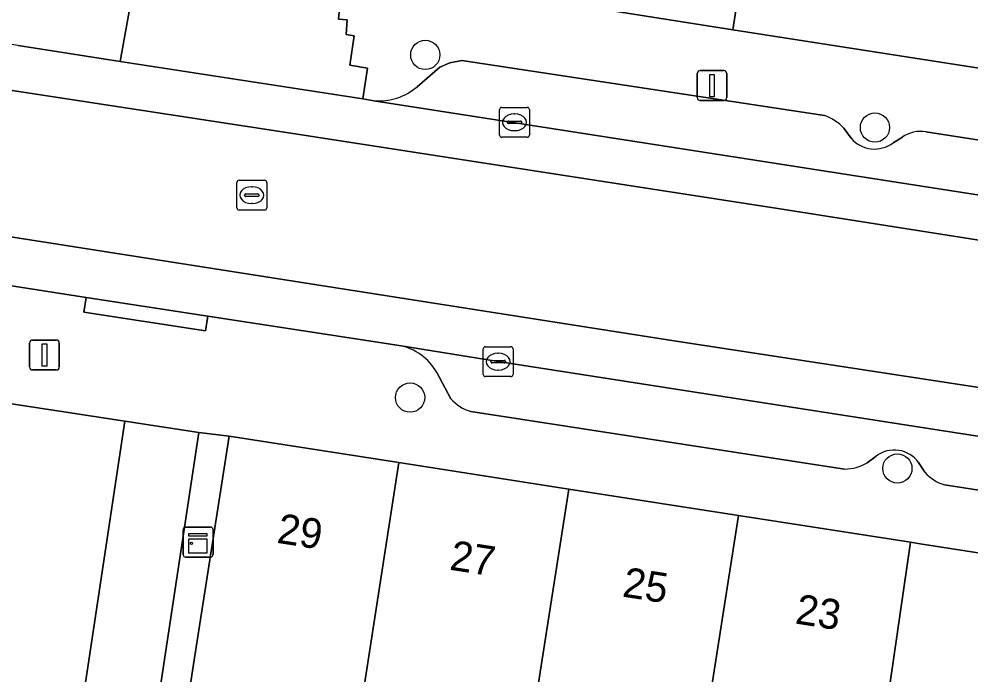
# Model space of a CAD drawing. Extents: x 162172 to 163187, y 382874 to 383685.
# Drawn here: x 162601.82 to 162633.67, y 383318.84 to 383340.79 of the extents above; entities that cross this region are included whole.
import ezdxf

# ---------------------------------------------------------------- set-up
doc = ezdxf.new("R2010")
doc.units = 0
for name, color, linetype in [('IMGEO_Boom', 7, 'Continuous'), ('IMGEO_Erf', 7, 'Continuous'), ('IMGEO_Kast', 7, 'Continuous'), ('IMGEO_Kolk', 7, 'Continuous'), ('IMGEO_Lichtmast', 7, 'Continuous'), ('IMGEO_Pand', 7, 'Continuous'), ('IMGEO_Pand_nummerreeks', 7, 'Continuous'), ('IMGEO_Parkeervlak_open', 7, 'Continuous'), ('IMGEO_Rijbaan_lokaal_gesloten', 7, 'Continuous'), ('IMGEO_Rijbaan_lokaal_open', 7, 'Continuous'), ('IMGEO_Rioolput', 7, 'Continuous'), ('IMGEO_Voetpad_open', 7, 'Continuous')]:
    doc.layers.add(name, color=color, linetype=linetype)

msp = doc.modelspace()

# ---------------------------------------------------------------- linework, layer by layer
at = {"layer": 'IMGEO_Boom'}
for centre in [(162615.409, 383339.591), (162630.456, 383337.16), (162614.9, 383328.125), (162631.206, 383325.752)]:
    msp.add_circle(centre, 0.489, dxfattribs=at)
at = {"layer": 'IMGEO_Erf'}
msp.add_lwpolyline([(162634.846, 383342.088), (162630.546, 383342.765), (162626.173, 383343.453), (162625.697, 383340.429), (162681.225, 383331.781)], dxfattribs=at)
at = {"layer": 'IMGEO_Kast'}
for p, q in [((162607.306, 383322.862), (162607.306, 383323.703)), ((162607.306, 383323.703), (162607.306, 383322.862)), ((162607.381, 383323.787), (162608.222, 383323.787)), ((162608.222, 383323.787), (162607.381, 383323.787)), ((162608.306, 383323.712), (162608.306, 383322.871)), ((162608.306, 383322.871), (162608.306, 383323.712)), ((162608.231, 383322.787), (162607.39, 383322.787)), ((162607.39, 383322.787), (162608.231, 383322.787))]:
    msp.add_line(p, q, dxfattribs=at)
for points in [[(162607.501, 383323.577), (162608.101, 383323.577), (162608.101, 383323.492), (162607.501, 383323.492), (162607.501, 383323.577)], [(162607.501, 383323.402), (162608.101, 383323.402), (162608.101, 383322.913), (162607.501, 383322.913), (162607.501, 383323.402)]]:
    msp.add_lwpolyline(points, dxfattribs=at)
msp.add_circle((162607.585, 383323.251), 0.0377, dxfattribs=at)
for centre, start, end in [((162607.384, 383323.709), 92.4484, 184.2845), ((162607.384, 383323.709), 92.4484, 184.2845), ((162608.228, 383323.709), 2.4484, 94.2845), ((162608.228, 383323.709), 2.4484, 94.2845), ((162607.384, 383322.865), 182.4484, 274.2845), ((162607.384, 383322.865), 182.4484, 274.2845), ((162608.228, 383322.865), 272.4484, 4.2845), ((162608.228, 383322.865), 272.4484, 4.2845)]:
    msp.add_arc(centre, 0.0779, start, end, dxfattribs=at)
at = {"layer": 'IMGEO_Kolk'}
for p, q in [((162617.893, 383336.909), (162617.893, 383337.761)), ((162617.968, 383337.835), (162618.82, 383337.835)), ((162618.894, 383337.761), (162618.894, 383336.909)), ((162618.195, 383337.378), (162618.593, 383337.378)), ((162618.381, 383337.615), (162618.406, 383337.615)), ((162618.152, 383337.329), (162618.152, 383337.341)), ((162618.59, 383337.292), (162618.192, 383337.292)), ((162618.404, 383337.055), (162618.379, 383337.055)), ((162618.636, 383337.341), (162618.636, 383337.329)), ((162618.82, 383336.835), (162617.968, 383336.835)), ((162617.348, 383328.899), (162617.348, 383329.751)), ((162617.423, 383329.825), (162618.275, 383329.825)), ((162618.349, 383329.751), (162618.349, 383328.899)), ((162617.836, 383329.605), (162617.861, 383329.605)), ((162617.607, 383329.319), (162617.607, 383329.331)), ((162618.045, 383329.282), (162617.647, 383329.282)), ((162617.65, 383329.368), (162618.048, 383329.368)), ((162618.091, 383329.331), (162618.091, 383329.319)), ((162618.275, 383328.825), (162617.423, 383328.825)), ((162617.859, 383329.045), (162617.834, 383329.045))]:
    msp.add_line(p, q, dxfattribs=at)
for points in [[(162617.893, 383336.909), (162617.893, 383337.761)], [(162617.968, 383337.835), (162618.82, 383337.835)], [(162618.894, 383337.761), (162618.894, 383336.909)], [(162618.82, 383336.835), (162617.968, 383336.835)], [(162617.348, 383328.899), (162617.348, 383329.751)], [(162617.423, 383329.825), (162618.275, 383329.825)], [(162618.349, 383329.751), (162618.349, 383328.899)], [(162618.275, 383328.825), (162617.423, 383328.825)]]:
    msp.add_lwpolyline(points, dxfattribs=at)
for centre, radius, start, end in [((162617.97, 383337.759), 0.0765, 91.552, 178.448), ((162617.97, 383337.759), 0.0765, 91.552, 178.448), ((162618.818, 383337.759), 0.0765, 1.552, 88.448), ((162618.818, 383337.759), 0.0765, 1.552, 88.448), ((162618.192, 383337.338), 0.0403, 85.8775, 175.7526), ((162618.597, 383337.34), 0.0386, 1.7309, 96.639), ((162618.189, 383337.328), 0.0366, 178.938, 274.7102), ((162618.593, 383337.335), 0.043, 264.8664, 352.4533), ((162617.97, 383336.911), 0.0765, 181.552, 268.448), ((162617.97, 383336.911), 0.0765, 181.552, 268.448), ((162618.818, 383336.911), 0.0765, 271.552, 358.448), ((162618.818, 383336.911), 0.0765, 271.552, 358.448), ((162617.425, 383329.749), 0.0765, 91.552, 178.448), ((162617.425, 383329.749), 0.0765, 91.552, 178.448), ((162618.273, 383329.749), 0.0765, 1.552, 88.448), ((162618.273, 383329.749), 0.0765, 1.552, 88.448), ((162617.647, 383329.328), 0.0403, 85.8775, 175.7526), ((162617.644, 383329.318), 0.0366, 178.938, 274.7102), ((162618.048, 383329.325), 0.043, 264.8664, 352.4533), ((162618.052, 383329.33), 0.0386, 1.7309, 96.639), ((162617.425, 383328.901), 0.0765, 181.552, 268.448), ((162617.425, 383328.901), 0.0765, 181.552, 268.448), ((162618.273, 383328.901), 0.0765, 271.552, 358.448), ((162618.273, 383328.901), 0.0765, 271.552, 358.448)]:
    msp.add_arc(centre, radius, start, end, dxfattribs=at)
for centre, major_axis, ratio, start_param, end_param in [((162618.38, 383337.335), (-0.387, 0.002), 0.722429, 4.712389, 7.853982), ((162618.405, 383337.335), (-0.39, 0.002), 0.717154, 1.570796, 4.712389), ((162617.835, 383329.325), (-0.387, 0.002), 0.722429, 4.712389, 7.853982), ((162617.86, 383329.325), (-0.39, 0.002), 0.717154, 1.570796, 4.712389)]:
    msp.add_ellipse(centre, major_axis=major_axis, ratio=ratio, start_param=start_param, end_param=end_param, dxfattribs=at)
at = {"layer": 'IMGEO_Lichtmast'}
for p, q in [((162624.509, 383338.163), (162624.509, 383338.963)), ((162624.509, 383338.963), (162624.509, 383338.163)), ((162624.609, 383339.063), (162625.399, 383339.063)), ((162625.399, 383339.063), (162624.609, 383339.063)), ((162625.499, 383338.963), (162625.499, 383338.163)), ((162625.499, 383338.163), (162625.499, 383338.963)), ((162625.399, 383338.063), (162624.609, 383338.063)), ((162624.609, 383338.063), (162625.399, 383338.063)), ((162602.271, 383330.048), (162603.061, 383330.048)), ((162603.061, 383330.048), (162602.271, 383330.048)), ((162602.171, 383329.148), (162602.171, 383329.948)), ((162602.171, 383329.948), (162602.171, 383329.148)), ((162603.161, 383329.948), (162603.161, 383329.148)), ((162603.161, 383329.148), (162603.161, 383329.948)), ((162603.061, 383329.048), (162602.271, 383329.048)), ((162602.271, 383329.048), (162603.061, 383329.048))]:
    msp.add_line(p, q, dxfattribs=at)
for points in [[(162624.929, 383338.938), (162625.079, 383338.938), (162625.079, 383338.188), (162624.929, 383338.188), (162624.929, 383338.938)], [(162602.591, 383329.923), (162602.741, 383329.923), (162602.741, 383329.173), (162602.591, 383329.173), (162602.591, 383329.923)]]:
    msp.add_lwpolyline(points, dxfattribs=at)
for centre, start, end in [((162624.609, 383338.963), 90, 180), ((162624.609, 383338.963), 90, 180), ((162625.399, 383338.963), 0, 90), ((162625.399, 383338.963), 360, 90), ((162624.609, 383338.163), 180, 270), ((162624.609, 383338.163), 180, 270), ((162625.399, 383338.163), 270, 0), ((162625.399, 383338.163), 270, 0), ((162602.271, 383329.948), 90, 180), ((162602.271, 383329.948), 90, 180), ((162603.061, 383329.948), 0, 90), ((162603.061, 383329.948), 360, 90), ((162602.271, 383329.148), 180, 270), ((162602.271, 383329.148), 180, 270), ((162603.061, 383329.148), 270, 0), ((162603.061, 383329.148), 270, 0)]:
    msp.add_arc(centre, 0.1, start, end, dxfattribs=at)
at = {"layer": 'IMGEO_Pand'}
for points in [[(162626.173, 383343.453), (162628.464, 383357.917), (162628.141, 383357.968), (162628.514, 383360.377), (162625.434, 383360.861), (162624.173, 383352.718), (162625.297, 383352.542), (162624.686, 383348.66), (162622.318, 383349.033), (162621.104, 383341.152), (162625.697, 383340.429)], [(162614.527, 383325.947), (162608.843, 383326.831), (162607.691, 383319.421), (162607.099, 383315.555), (162612.77, 383314.672), (162613.372, 383318.538)], [(162620.208, 383325.063), (162614.527, 383325.947), (162613.372, 383318.538), (162619.053, 383317.654)], [(162625.889, 383324.179), (162620.208, 383325.063), (162619.053, 383317.654), (162618.577, 383314.443), (162624.242, 383313.603), (162624.34, 383314.235), (162624.735, 383316.771)], [(162631.649, 383323.283), (162625.889, 383324.179), (162624.735, 383316.771), (162624.34, 383314.235), (162629.134, 383313.525), (162629.797, 383313.427), (162630.208, 383313.366), (162630.867, 383317.903)], [(162640.21, 383321.951), (162631.965, 383323.234), (162631.649, 383323.283), (162630.867, 383317.903), (162631.183, 383317.854), (162632.069, 383317.716), (162637.013, 383316.947), (162636.521, 383313.858), (162638.892, 383313.48), (162639.374, 383316.579)]]:
    msp.add_lwpolyline(points, close=True, dxfattribs=at)
at = {"layer": 'IMGEO_Parkeervlak_open'}
for points in [[(162628.763, 383337.558), (162616.63, 383339.398), (162616.234, 383339.327), (162615.897, 383339.183), (162615.139, 383338.525)], [(162613.69, 383338.058), (162650.713, 383332.282), (162650.594, 383332.335)], [(162629.662, 383336.799), (162629.418, 383337.135)], [(162631.372, 383336.836), (162631.065, 383336.649)], [(162640.43, 383335.732), (162632.157, 383337.021)], [(162694.423, 383317.323), (162690.471, 383318.089), (162666.895, 383322.156), (162640.05, 383325.87), (162617.849, 383329.326), (162614.538, 383329.866)], [(162615.795, 383328.961), (162616.261, 383328.085)], [(162616.936, 383327.662), (162629.438, 383325.73)], [(162630.194, 383325.943), (162630.494, 383326.163)], [(162631.918, 383325.949), (162632.128, 383325.626)], [(162632.784, 383325.209), (162648.591, 383322.748)]]:
    msp.add_lwpolyline(points, dxfattribs=at)
msp.add_lwpolyline([(162605.35, 383327.337), (162600.021, 383328.154), (162596.417, 383304.853), (162601.843, 383304.032), (162602.451, 383308.062)], close=True, dxfattribs=at)
for centre, radius, start, end in [((162613.852, 383340.036), 1.984, 265.3078, 310.4195), ((162628.29, 383336.107), 1.527, 42.3492, 71.942), ((162631.996, 383335.945), 1.088, 81.5028, 125.0189), ((162630.444, 383337.474), 1.033, 220.8042, 306.9907), ((162614.198, 383328.068), 1.83, 29.2133, 79.2813), ((162617.29, 383328.978), 1.362, 220.9279, 254.9241), ((162631.102, 383325.364), 1.004, 35.6255, 127.2815), ((162629.409, 383327.283), 1.553, 271.0859, 300.3841), ((162633.118, 383326.458), 1.293, 220.0673, 255.0469)]:
    msp.add_arc(centre, radius, start, end, dxfattribs=at)
at = {"layer": 'IMGEO_Rijbaan_lokaal_gesloten'}
for points in [[(162563.724, 383351.569), (162563.062, 383352.332), (162555.711, 383360.865), (162555.161, 383361.47), (162552.634, 383364.406), (162542.748, 383375.831), (162540.068, 383378.956), (162539.62, 383379.468), (162531.623, 383388.636), (162530.178, 383390.309), (162529.068, 383389.331), (162532.979, 383384.867), (162547.857, 383367.645), (162564.078, 383348.944), (162566.493, 383346.567), (162567.778, 383345.671), (162569.764, 383344.268), (162572.023, 383343.216), (162574.438, 383342.515), (162592.762, 383339.748), (162610.619, 383337.021), (162627.21, 383334.45), (162667.305, 383328.139)], [(162643.197, 383327.047), (162623.802, 383330.008), (162597.474, 383334.138), (162578.157, 383337.021), (162570.367, 383338.424), (162567.875, 383339.515), (162565.772, 383340.762), (162563.747, 383342.242), (162561.721, 383344.034), (162553.621, 383353.151), (162547.078, 383360.866), (162530.019, 383380.581), (162525.302, 383386.015), (162524.132, 383384.985), (162526.275, 383382.59), (162530.552, 383377.712), (162533.37, 383374.43), (162533.509, 383374.259), (162556.137, 383348.129), (162559.274, 383344.525)], [(162667.305, 383328.139), (162627.21, 383334.45), (162610.619, 383337.021), (162592.762, 383339.748), (162574.438, 383342.515), (162572.023, 383343.216), (162569.764, 383344.268), (162567.778, 383345.671), (162566.493, 383346.567), (162564.078, 383348.944), (162547.857, 383367.645)], [(162701.209, 383324.364), (162695.256, 383325.416), (162667.234, 383329.74), (162654.358, 383331.729), (162650.713, 383332.282), (162613.69, 383338.058), (162613.319, 383338.115), (162605.204, 383339.371), (162601.788, 383339.9), (162574.971, 383344.078), (162574.184, 383344.194), (162573.598, 383344.329), (162573.305, 383344.396)], [(162561.721, 383344.034), (162563.747, 383342.242), (162565.772, 383340.762), (162567.875, 383339.515), (162570.367, 383338.424), (162578.157, 383337.021), (162597.474, 383334.138), (162623.802, 383330.008), (162643.197, 383327.047)], [(162572.334, 383336.354), (162582.593, 383334.79), (162596.519, 383332.638), (162599.695, 383332.15), (162604.062, 383331.476), (162608.129, 383330.849), (162614.538, 383329.866), (162617.849, 383329.326), (162640.05, 383325.87), (162666.895, 383322.156), (162690.471, 383318.089), (162694.423, 383317.323)]]:
    msp.add_lwpolyline(points, dxfattribs=at)
at = {"layer": 'IMGEO_Rijbaan_lokaal_open'}
msp.add_lwpolyline([(162607.835, 383326.956), (162605.35, 383327.337), (162602.451, 383308.062), (162601.843, 383304.032), (162604.307, 383303.658)], close=True, dxfattribs=at)
at = {"layer": 'IMGEO_Rioolput'}
for p, q in [((162609.104, 383334.47), (162609.104, 383335.322)), ((162609.179, 383335.396), (162610.031, 383335.396)), ((162609.592, 383335.176), (162609.617, 383335.176)), ((162610.105, 383335.322), (162610.105, 383334.47)), ((162609.363, 383334.89), (162609.363, 383334.902)), ((162609.801, 383334.853), (162609.403, 383334.853)), ((162609.406, 383334.939), (162609.804, 383334.939)), ((162609.847, 383334.902), (162609.847, 383334.89)), ((162609.615, 383334.616), (162609.59, 383334.616)), ((162610.031, 383334.396), (162609.179, 383334.396))]:
    msp.add_line(p, q, dxfattribs=at)
for points in [[(162609.104, 383334.47), (162609.104, 383335.322)], [(162609.179, 383335.396), (162610.031, 383335.396)], [(162610.105, 383335.322), (162610.105, 383334.47)], [(162610.031, 383334.396), (162609.179, 383334.396)]]:
    msp.add_lwpolyline(points, dxfattribs=at)
for centre, radius, start, end in [((162609.181, 383335.32), 0.0765, 91.552, 178.448), ((162609.181, 383335.32), 0.0765, 91.552, 178.448), ((162610.029, 383335.32), 0.0765, 1.552, 88.448), ((162610.029, 383335.32), 0.0765, 1.552, 88.448), ((162609.403, 383334.899), 0.0403, 85.8775, 175.7526), ((162609.4, 383334.889), 0.0366, 178.938, 274.7102), ((162609.804, 383334.896), 0.043, 264.8664, 352.4533), ((162609.808, 383334.901), 0.0386, 1.7309, 96.639), ((162609.181, 383334.472), 0.0765, 181.552, 268.448), ((162609.181, 383334.472), 0.0765, 181.552, 268.448), ((162610.029, 383334.472), 0.0765, 271.552, 358.448), ((162610.029, 383334.472), 0.0765, 271.552, 358.448)]:
    msp.add_arc(centre, radius, start, end, dxfattribs=at)
for centre, major_axis, ratio, start_param, end_param in [((162609.591, 383334.896), (-0.387, 0.002), 0.722429, 4.712389, 7.853982), ((162609.616, 383334.896), (-0.39, 0.002), 0.717154, 1.570796, 4.712389)]:
    msp.add_ellipse(centre, major_axis=major_axis, ratio=ratio, start_param=start_param, end_param=end_param, dxfattribs=at)
at = {"layer": 'IMGEO_Voetpad_open'}
for points in [[(162601.788, 383339.9), (162605.204, 383339.371), (162605.947, 383343.542), (162600.381, 383344.427), (162594.709, 383345.33), (162589.037, 383346.232), (162583.364, 383347.134), (162577.691, 383348.037)], [(162625.697, 383340.429), (162621.104, 383341.152), (162616.662, 383341.851), (162612.113, 383342.567), (162612.007, 383341.781), (162612.337, 383341.748), (162612.287, 383341.301), (162612.552, 383341.243), (162612.505, 383340.791), (162612.792, 383340.762), (162612.758, 383340.271), (162613.024, 383340.229), (162612.88, 383339.249), (162613.475, 383339.146), (162613.319, 383338.115), (162613.69, 383338.058)], [(162707.156, 383322.944), (162707.317, 383323.417), (162714.458, 383320.909), (162714.598, 383324.993), (162710.992, 383326.273), (162707.584, 383327.496), (162694.994, 383329.543), (162690.373, 383330.294), (162686.082, 383330.991), (162681.225, 383331.781), (162625.697, 383340.429)], [(162561.79, 383339.486), (162561.442, 383339.128), (162561.038, 383339.521), (162556.113, 383335.67), (162556.601, 383335.185), (162558.721, 383333.081), (162560.782, 383334.228), (162570.27, 383332.718), (162576, 383331.826), (162581.73, 383330.933), (162587.461, 383330.041), (162593.192, 383329.148), (162599.144, 383328.221), (162600.021, 383328.154), (162605.35, 383327.337), (162607.835, 383326.956), (162608.843, 383326.831), (162614.527, 383325.947), (162620.208, 383325.063), (162625.889, 383324.179), (162631.649, 383323.283), (162631.965, 383323.234), (162640.21, 383321.951)], [(162615.139, 383338.525), (162615.897, 383339.183), (162616.234, 383339.327), (162616.63, 383339.398), (162628.763, 383337.558)], [(162629.418, 383337.135), (162629.662, 383336.799)], [(162631.065, 383336.649), (162631.372, 383336.836)], [(162632.157, 383337.021), (162640.43, 383335.732)], [(162614.538, 383329.866), (162608.129, 383330.849), (162608.053, 383330.355), (162603.986, 383330.983), (162604.062, 383331.476), (162599.695, 383332.15)], [(162616.261, 383328.085), (162615.795, 383328.961)], [(162629.438, 383325.73), (162616.936, 383327.662)], [(162607.099, 383315.555), (162607.691, 383319.421), (162608.843, 383326.831), (162607.835, 383326.956), (162604.307, 383303.658)], [(162630.494, 383326.163), (162630.194, 383325.943)], [(162632.128, 383325.626), (162631.918, 383325.949)], [(162648.591, 383322.748), (162632.784, 383325.209)]]:
    msp.add_lwpolyline(points, dxfattribs=at)
for points in [[(162612.337, 383341.748), (162612.007, 383341.781), (162612.113, 383342.567), (162607.861, 383343.239), (162606.229, 383343.497), (162605.947, 383343.542), (162605.204, 383339.371), (162613.319, 383338.115), (162613.475, 383339.146), (162612.88, 383339.249), (162613.024, 383340.229), (162612.758, 383340.271), (162612.792, 383340.762), (162612.505, 383340.791), (162612.552, 383341.243), (162612.287, 383341.301)], [(162604.062, 383331.476), (162603.986, 383330.983), (162608.053, 383330.355), (162608.129, 383330.849)]]:
    msp.add_lwpolyline(points, close=True, dxfattribs=at)
for centre, radius, start, end in [((162613.852, 383340.036), 1.984, 265.3078, 310.4195), ((162628.29, 383336.107), 1.527, 42.3492, 71.942), ((162631.996, 383335.945), 1.088, 81.5028, 125.0189), ((162630.444, 383337.474), 1.033, 220.8042, 306.9907), ((162614.198, 383328.068), 1.83, 29.2133, 79.2813), ((162617.29, 383328.978), 1.362, 220.9279, 254.9241), ((162631.102, 383325.364), 1.004, 35.6255, 127.2815), ((162629.409, 383327.283), 1.553, 271.0859, 300.3841), ((162633.118, 383326.458), 1.293, 220.0673, 255.0469)]:
    msp.add_arc(centre, radius, start, end, dxfattribs=at)

# ---------------------------------------------------------------- texts
at = {"layer": 'IMGEO_Pand_nummerreeks'}
for s, rotation, p in [('29', 351.1552, (162610.412, 383323.268)), ('27', 351.1552, (162616.193, 383322.368)), ('25', 351.1535, (162621.974, 383321.469)), ('23', 351.1535, (162627.755, 383320.569))]:
    msp.add_text(s, height=1, rotation=rotation, dxfattribs=at).set_placement(p)

doc.saveas('drawing.dxf')
